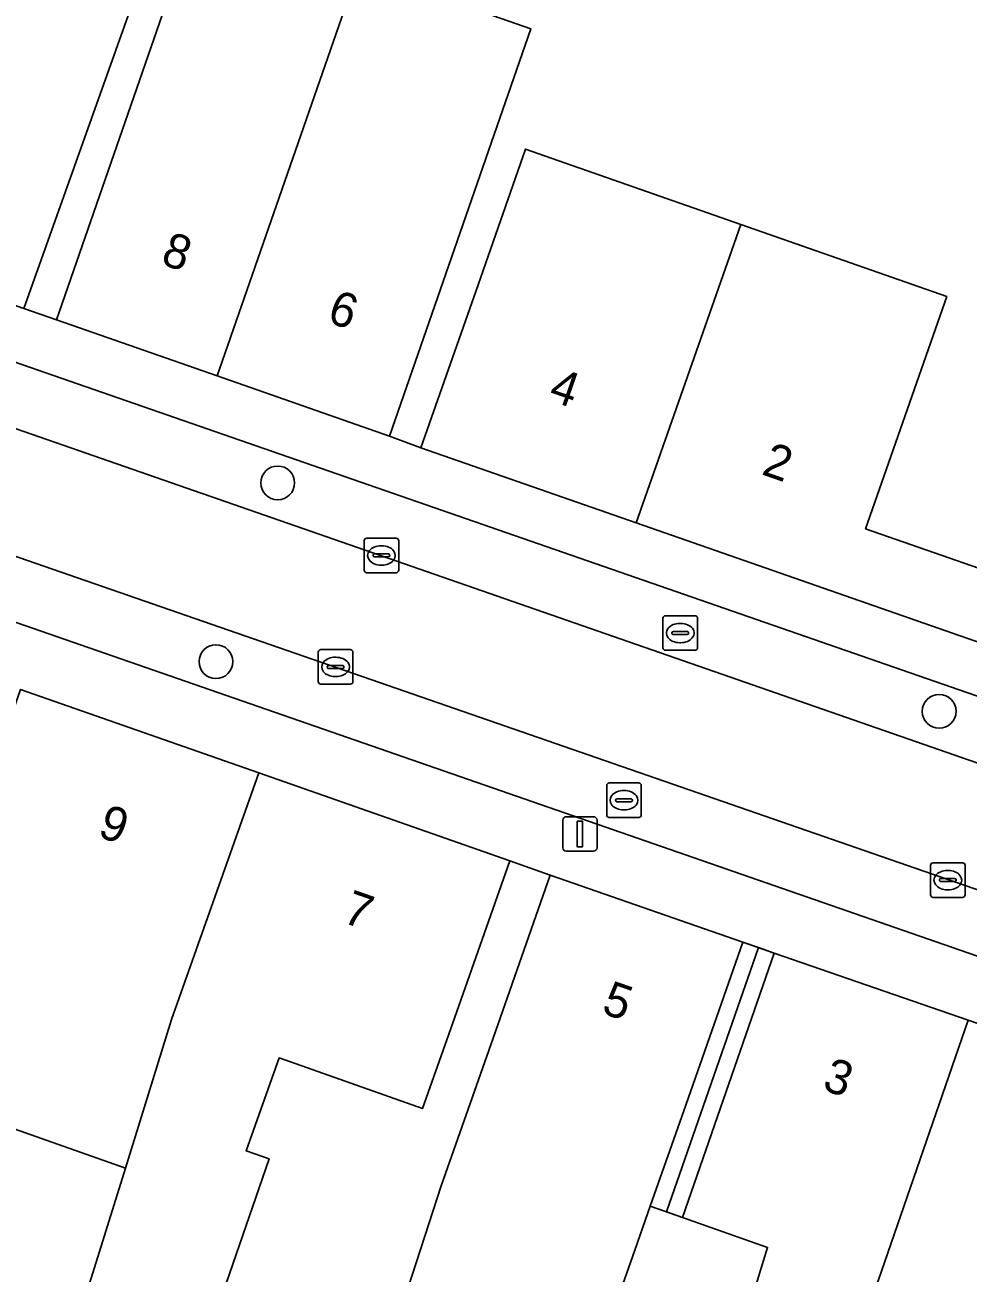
# Model space of a CAD drawing. Extents: x 160023 to 161302, y 384750 to 385707.
# Drawn here: x 160738.66 to 160765.95, y 385193.9 to 385229.99 of the extents above; entities that cross this region are included whole.
import ezdxf

# ---------------------------------------------------------------- set-up
doc = ezdxf.new("R2010")
doc.units = 0
for name, color, linetype in [('IMGEO_Boom', 7, 'Continuous'), ('IMGEO_Erf', 7, 'Continuous'), ('IMGEO_Kolk', 7, 'Continuous'), ('IMGEO_Lichtmast', 7, 'Continuous'), ('IMGEO_Pand', 7, 'Continuous'), ('IMGEO_Pand_nummerreeks', 7, 'Continuous'), ('IMGEO_Pand_overbouw', 7, 'Continuous'), ('IMGEO_Parkeervlak_open', 7, 'Continuous'), ('IMGEO_Rijbaan_lokaal_open', 7, 'Continuous'), ('IMGEO_Voetpad_open', 7, 'Continuous')]:
    doc.layers.add(name, color=color, linetype=linetype)

msp = doc.modelspace()

# ---------------------------------------------------------------- linework, layer by layer
at = {"layer": 'IMGEO_Boom'}
for centre in [(160745.976, 385216.749), (160744.188, 385211.579), (160765.114, 385210.142)]:
    msp.add_circle(centre, 0.489, dxfattribs=at)
at = {"layer": 'IMGEO_Erf'}
for points in [[(160743.252, 385234.772), (160738.63, 385221.796), (160739.574, 385221.466), (160743.225, 385231.98)], [(160750.693, 385230.794), (160753.303, 385229.887), (160751.911, 385225.884), (160749.206, 385218.103), (160750.119, 385217.762), (160751.772, 385222.481), (160753.146, 385226.405), (160759.375, 385224.223), (160765.335, 385222.136), (160762.985, 385215.424), (160768.467, 385213.51)], [(160749.278, 385192.023), (160750.708, 385196.416), (160752.206, 385200.685), (160753.862, 385205.402), (160752.694, 385205.818), (160751.029, 385201.104), (160750.163, 385198.652), (160746.017, 385200.117), (160745.066, 385197.426), (160745.726, 385197.198), (160743.335, 385190.266)], [(160739.863, 385191.464), (160741.568, 385196.933), (160739.142, 385197.789), (160734.525, 385199.42)], [(160759.691, 385193.16), (160760.15, 385194.637), (160757.684, 385195.503), (160756.756, 385195.829), (160756.244, 385194.369), (160755.849, 385193.244)]]:
    msp.add_lwpolyline(points, dxfattribs=at)
msp.add_lwpolyline([(160758.701, 385198.426), (160760.344, 385203.148), (160759.432, 385203.467), (160757.781, 385198.749), (160756.756, 385195.829), (160757.684, 385195.503)], close=True, dxfattribs=at)
at = {"layer": 'IMGEO_Kolk'}
for p, q in [((160748.551, 385215.151), (160749.403, 385215.151)), ((160748.476, 385214.225), (160748.476, 385215.077)), ((160748.964, 385214.931), (160748.989, 385214.931)), ((160749.477, 385215.077), (160749.477, 385214.225)), ((160748.735, 385214.645), (160748.735, 385214.657)), ((160749.173, 385214.608), (160748.775, 385214.608)), ((160748.778, 385214.694), (160749.176, 385214.694)), ((160749.219, 385214.657), (160749.219, 385214.645)), ((160749.403, 385214.151), (160748.551, 385214.151)), ((160748.987, 385214.371), (160748.962, 385214.371)), ((160757.122, 385211.981), (160757.122, 385212.833)), ((160757.197, 385212.907), (160758.049, 385212.907)), ((160757.61, 385212.687), (160757.635, 385212.687)), ((160758.123, 385212.833), (160758.123, 385211.981)), ((160757.381, 385212.401), (160757.381, 385212.413)), ((160757.819, 385212.364), (160757.421, 385212.364)), ((160757.424, 385212.45), (160757.822, 385212.45)), ((160757.865, 385212.413), (160757.865, 385212.401)), ((160747.15, 385211.001), (160747.15, 385211.853)), ((160747.225, 385211.927), (160748.077, 385211.927)), ((160748.151, 385211.853), (160748.151, 385211.001)), ((160758.049, 385211.907), (160757.197, 385211.907)), ((160757.633, 385212.127), (160757.608, 385212.127)), ((160747.638, 385211.707), (160747.663, 385211.707)), ((160747.409, 385211.421), (160747.409, 385211.433)), ((160747.847, 385211.384), (160747.449, 385211.384)), ((160747.452, 385211.47), (160747.85, 385211.47)), ((160747.661, 385211.147), (160747.636, 385211.147)), ((160747.893, 385211.433), (160747.893, 385211.421)), ((160748.077, 385210.927), (160747.225, 385210.927)), ((160755.494, 385207.145), (160755.494, 385207.997)), ((160755.569, 385208.071), (160756.421, 385208.071)), ((160756.495, 385207.997), (160756.495, 385207.145)), ((160755.753, 385207.565), (160755.753, 385207.577)), ((160756.191, 385207.528), (160755.793, 385207.528)), ((160755.796, 385207.614), (160756.194, 385207.614)), ((160755.982, 385207.851), (160756.007, 385207.851)), ((160756.237, 385207.577), (160756.237, 385207.565)), ((160756.005, 385207.291), (160755.98, 385207.291)), ((160756.421, 385207.071), (160755.569, 385207.071)), ((160764.938, 385205.76), (160765.79, 385205.76)), ((160764.863, 385204.834), (160764.863, 385205.686)), ((160765.351, 385205.54), (160765.376, 385205.54)), ((160765.864, 385205.686), (160765.864, 385204.834)), ((160765.122, 385205.254), (160765.122, 385205.266)), ((160765.56, 385205.217), (160765.162, 385205.217)), ((160765.165, 385205.303), (160765.563, 385205.303)), ((160765.606, 385205.266), (160765.606, 385205.254)), ((160765.79, 385204.76), (160764.938, 385204.76)), ((160765.374, 385204.98), (160765.349, 385204.98))]:
    msp.add_line(p, q, dxfattribs=at)
for points in [[(160748.551, 385215.151), (160749.403, 385215.151)], [(160748.476, 385214.225), (160748.476, 385215.077)], [(160749.477, 385215.077), (160749.477, 385214.225)], [(160749.403, 385214.151), (160748.551, 385214.151)], [(160757.122, 385211.981), (160757.122, 385212.833)], [(160757.197, 385212.907), (160758.049, 385212.907)], [(160758.123, 385212.833), (160758.123, 385211.981)], [(160747.15, 385211.001), (160747.15, 385211.853)], [(160747.225, 385211.927), (160748.077, 385211.927)], [(160748.151, 385211.853), (160748.151, 385211.001)], [(160758.049, 385211.907), (160757.197, 385211.907)], [(160748.077, 385210.927), (160747.225, 385210.927)], [(160755.494, 385207.145), (160755.494, 385207.997)], [(160755.569, 385208.071), (160756.421, 385208.071)], [(160756.495, 385207.997), (160756.495, 385207.145)], [(160756.421, 385207.071), (160755.569, 385207.071)], [(160764.938, 385205.76), (160765.79, 385205.76)], [(160764.863, 385204.834), (160764.863, 385205.686)], [(160765.864, 385205.686), (160765.864, 385204.834)], [(160765.79, 385204.76), (160764.938, 385204.76)]]:
    msp.add_lwpolyline(points, dxfattribs=at)
for centre, radius, start, end in [((160748.553, 385215.075), 0.0765, 91.552, 178.448), ((160748.553, 385215.075), 0.0765, 91.552, 178.448), ((160749.401, 385215.075), 0.0765, 1.552, 88.448), ((160749.401, 385215.075), 0.0765, 1.552, 88.448), ((160748.775, 385214.654), 0.0403, 85.8775, 175.7526), ((160748.772, 385214.644), 0.0366, 178.938, 274.7102), ((160749.176, 385214.651), 0.043, 264.8664, 352.4533), ((160749.18, 385214.656), 0.0386, 1.7309, 96.639), ((160748.553, 385214.227), 0.0765, 181.552, 268.448), ((160748.553, 385214.227), 0.0765, 181.552, 268.448), ((160749.401, 385214.227), 0.0765, 271.552, 358.448), ((160749.401, 385214.227), 0.0765, 271.552, 358.448), ((160757.199, 385212.831), 0.0765, 91.552, 178.448), ((160757.199, 385212.831), 0.0765, 91.552, 178.448), ((160758.047, 385212.831), 0.0765, 1.552, 88.448), ((160758.047, 385212.831), 0.0765, 1.552, 88.448), ((160757.421, 385212.41), 0.0403, 85.8775, 175.7526), ((160757.418, 385212.4), 0.0366, 178.938, 274.7102), ((160757.822, 385212.407), 0.043, 264.8664, 352.4533), ((160757.826, 385212.412), 0.0386, 1.7309, 96.639), ((160747.227, 385211.851), 0.0765, 91.552, 178.448), ((160747.227, 385211.851), 0.0765, 91.552, 178.448), ((160748.075, 385211.851), 0.0765, 1.552, 88.448), ((160748.075, 385211.851), 0.0765, 1.552, 88.448), ((160757.199, 385211.983), 0.0765, 181.552, 268.448), ((160757.199, 385211.983), 0.0765, 181.552, 268.448), ((160758.047, 385211.983), 0.0765, 271.552, 358.448), ((160758.047, 385211.983), 0.0765, 271.552, 358.448), ((160747.449, 385211.43), 0.0403, 85.8775, 175.7526), ((160747.446, 385211.42), 0.0366, 178.938, 274.7102), ((160747.85, 385211.427), 0.043, 264.8664, 352.4533), ((160747.854, 385211.432), 0.0386, 1.7309, 96.639), ((160747.227, 385211.003), 0.0765, 181.552, 268.448), ((160747.227, 385211.003), 0.0765, 181.552, 268.448), ((160748.075, 385211.003), 0.0765, 271.552, 358.448), ((160748.075, 385211.003), 0.0765, 271.552, 358.448), ((160755.571, 385207.995), 0.0765, 91.552, 178.448), ((160755.571, 385207.995), 0.0765, 91.552, 178.448), ((160756.419, 385207.995), 0.0765, 1.552, 88.448), ((160756.419, 385207.995), 0.0765, 1.552, 88.448), ((160755.793, 385207.574), 0.0403, 85.8775, 175.7526), ((160755.79, 385207.564), 0.0366, 178.938, 274.7102), ((160756.194, 385207.571), 0.043, 264.8664, 352.4533), ((160756.198, 385207.576), 0.0386, 1.7309, 96.639), ((160755.571, 385207.147), 0.0765, 181.552, 268.448), ((160755.571, 385207.147), 0.0765, 181.552, 268.448), ((160756.419, 385207.147), 0.0765, 271.552, 358.448), ((160756.419, 385207.147), 0.0765, 271.552, 358.448), ((160764.94, 385205.684), 0.0765, 91.552, 178.448), ((160764.94, 385205.684), 0.0765, 91.552, 178.448), ((160765.788, 385205.684), 0.0765, 1.552, 88.448), ((160765.788, 385205.684), 0.0765, 1.552, 88.448), ((160765.162, 385205.263), 0.0403, 85.8775, 175.7526), ((160765.159, 385205.253), 0.0366, 178.938, 274.7102), ((160765.563, 385205.26), 0.043, 264.8664, 352.4533), ((160765.567, 385205.265), 0.0386, 1.7309, 96.639), ((160764.94, 385204.836), 0.0765, 181.552, 268.448), ((160764.94, 385204.836), 0.0765, 181.552, 268.448), ((160765.788, 385204.836), 0.0765, 271.552, 358.448), ((160765.788, 385204.836), 0.0765, 271.552, 358.448)]:
    msp.add_arc(centre, radius, start, end, dxfattribs=at)
for centre, major_axis, ratio, start_param, end_param in [((160748.963, 385214.651), (-0.387, 0.002), 0.722429, 4.712389, 7.853982), ((160748.988, 385214.651), (-0.39, 0.002), 0.717154, 1.570796, 4.712389), ((160757.609, 385212.407), (-0.387, 0.002), 0.722429, 4.712389, 7.853982), ((160757.634, 385212.407), (-0.39, 0.002), 0.717154, 1.570796, 4.712389), ((160747.637, 385211.427), (-0.387, 0.002), 0.722429, 4.712389, 7.853982), ((160747.662, 385211.427), (-0.39, 0.002), 0.717154, 1.570796, 4.712389), ((160755.981, 385207.571), (-0.387, 0.002), 0.722429, 4.712389, 7.853982), ((160756.006, 385207.571), (-0.39, 0.002), 0.717154, 1.570796, 4.712389), ((160765.35, 385205.26), (-0.387, 0.002), 0.722429, 4.712389, 7.853982), ((160765.375, 385205.26), (-0.39, 0.002), 0.717154, 1.570796, 4.712389)]:
    msp.add_ellipse(centre, major_axis=major_axis, ratio=ratio, start_param=start_param, end_param=end_param, dxfattribs=at)
at = {"layer": 'IMGEO_Lichtmast'}
for p, q in [((160754.224, 385206.195), (160754.224, 385206.995)), ((160754.224, 385206.995), (160754.224, 385206.195)), ((160754.324, 385207.095), (160755.114, 385207.095)), ((160755.114, 385207.095), (160754.324, 385207.095)), ((160755.214, 385206.995), (160755.214, 385206.195)), ((160755.214, 385206.195), (160755.214, 385206.995)), ((160755.114, 385206.095), (160754.324, 385206.095)), ((160754.324, 385206.095), (160755.114, 385206.095))]:
    msp.add_line(p, q, dxfattribs=at)
msp.add_lwpolyline([(160754.644, 385206.97), (160754.794, 385206.97), (160754.794, 385206.22), (160754.644, 385206.22), (160754.644, 385206.97)], dxfattribs=at)
for centre, start, end in [((160754.324, 385206.995), 90, 180), ((160754.324, 385206.995), 90, 180), ((160755.114, 385206.995), 0, 90), ((160755.114, 385206.995), 360, 90), ((160754.324, 385206.195), 180, 270), ((160754.324, 385206.195), 180, 270), ((160755.114, 385206.195), 270, 0), ((160755.114, 385206.195), 270, 0)]:
    msp.add_arc(centre, 0.1, start, end, dxfattribs=at)
at = {"layer": 'IMGEO_Pand'}
for points in [[(160744.226, 385219.842), (160749.382, 385234.69), (160749.715, 385235.761), (160747.006, 385236.702), (160745.136, 385231.317), (160743.225, 385231.98), (160739.574, 385221.466)], [(160738.63, 385221.796), (160743.252, 385234.772), (160740.424, 385235.775), (160738.579, 385230.571), (160736.157, 385231.429), (160733.389, 385223.624)], [(160751.759, 385233.864), (160749.382, 385234.69), (160744.226, 385219.842), (160749.206, 385218.103), (160751.911, 385225.884), (160753.303, 385229.887), (160750.693, 385230.794)], [(160756.351, 385215.59), (160759.375, 385224.223), (160753.146, 385226.405), (160751.772, 385222.481), (160750.119, 385217.762)], [(160767.797, 385211.6), (160768.467, 385213.51), (160762.985, 385215.424), (160765.335, 385222.136), (160759.375, 385224.223), (160756.351, 385215.59)], [(160745.428, 385208.364), (160738.537, 385210.778), (160736.872, 385206.064), (160736.023, 385203.661), (160734.525, 385199.42), (160739.142, 385197.789), (160741.568, 385196.933), (160742.907, 385201.229)], [(160746.017, 385200.117), (160750.163, 385198.652), (160751.029, 385201.104), (160752.694, 385205.818), (160745.428, 385208.364), (160742.907, 385201.229), (160741.568, 385196.933), (160739.863, 385191.464), (160743.335, 385190.266), (160745.726, 385197.198), (160745.066, 385197.426)], [(160756.756, 385195.829), (160757.781, 385198.749), (160759.432, 385203.467), (160753.862, 385205.402), (160752.206, 385200.685), (160750.708, 385196.416), (160749.278, 385192.023), (160748.262, 385188.904), (160747.022, 385185.094), (160750.345, 385183.972), (160752.844, 385190.96), (160754.489, 385190.382), (160755.532, 385193.355), (160755.849, 385193.244), (160756.244, 385194.369)], [(160765.948, 385201.213), (160760.344, 385203.148), (160758.701, 385198.426), (160757.684, 385195.503), (160760.15, 385194.637), (160759.691, 385193.16), (160759.512, 385192.583), (160758.572, 385189.56), (160761.579, 385188.565)], [(160769.935, 385196.411), (160771.045, 385199.363), (160771.075, 385199.442), (160765.948, 385201.213), (160761.579, 385188.565), (160760.639, 385185.653), (160760.588, 385185.495), (160763.274, 385184.629), (160764.109, 385187.218), (160766.699, 385186.383)]]:
    msp.add_lwpolyline(points, close=True, dxfattribs=at)
at = {"layer": 'IMGEO_Pand_overbouw'}
for points in [[(160759.432, 385203.467), (160757.781, 385198.749), (160756.756, 385195.829), (160757.22, 385195.666), (160759.888, 385203.308)], [(160760.344, 385203.148), (160759.888, 385203.308), (160757.22, 385195.666), (160757.684, 385195.503), (160758.701, 385198.426)]]:
    msp.add_lwpolyline(points, close=True, dxfattribs=at)
at = {"layer": 'IMGEO_Parkeervlak_open'}
for points in [[(160782.993, 385203.324), (160783.445, 385204.608), (160727.342, 385224.065), (160721.742, 385226.004), (160720.554, 385226.4), (160699.267, 385233.748), (160694.461, 385235.418), (160659.461, 385247.549), (160654.681, 385249.21), (160652.403, 385250), (160639.062, 385254.626), (160635.293, 385255.965)], [(160633.875, 385254.519), (160646.927, 385250), (160676.865, 385239.636), (160684.321, 385237.055), (160720.019, 385224.698), (160728.965, 385221.591), (160783.288, 385202.713)], [(160782.111, 385199.477), (160727.822, 385218.288), (160718.874, 385221.388), (160708.479, 385224.99), (160683.191, 385233.789), (160675.739, 385236.382), (160651.054, 385244.971), (160636.407, 385250), (160632.14, 385251.465)], [(160630.881, 385250), (160631.668, 385249.714), (160639.654, 385246.93), (160644.488, 385245.245), (160659.581, 385239.998), (160663.384, 385238.688), (160676.625, 385234.092), (160681.528, 385232.39), (160708.023, 385223.237), (160712.287, 385221.77), (160781.115, 385197.893), (160781.566, 385199.169)]]:
    msp.add_lwpolyline(points, dxfattribs=at)
at = {"layer": 'IMGEO_Rijbaan_lokaal_open'}
msp.add_lwpolyline([(160728.965, 385221.591), (160727.822, 385218.288), (160782.111, 385199.477), (160782.226, 385199.437), (160783.151, 385199.087), (160784.283, 385202.393), (160783.288, 385202.713)], close=True, dxfattribs=at)
at = {"layer": 'IMGEO_Voetpad_open'}
for points in [[(160635.293, 385255.965), (160639.062, 385254.626), (160652.403, 385250), (160654.681, 385249.21), (160655.023, 385250.193), (160659.803, 385248.532), (160659.461, 385247.549), (160694.461, 385235.418), (160694.803, 385236.401), (160699.612, 385234.731), (160699.267, 385233.748), (160720.554, 385226.4), (160721.742, 385226.004), (160722.083, 385226.987), (160727.687, 385225.047), (160727.342, 385224.065), (160783.445, 385204.608), (160782.993, 385203.324)], [(160781.566, 385199.169), (160781.115, 385197.893), (160712.287, 385221.77)], [(160791.09, 385204.425), (160784.154, 385206.456), (160778.033, 385208.249), (160773.479, 385209.904), (160767.797, 385211.6), (160756.351, 385215.59), (160750.119, 385217.762), (160749.206, 385218.103), (160744.226, 385219.842), (160739.574, 385221.466), (160738.63, 385221.796)], [(160738.537, 385210.778), (160745.428, 385208.364), (160752.694, 385205.818), (160753.862, 385205.402), (160759.432, 385203.467), (160760.344, 385203.148), (160765.948, 385201.213), (160771.075, 385199.442), (160771.045, 385199.363), (160771.49, 385199.203), (160776.004, 385197.576), (160780.53, 385195.944), (160783.374, 385194.919), (160783.844, 385193.412), (160785.222, 385193.652), (160785.107, 385194.294), (160784.023, 385198.789), (160785.159, 385202.097), (160784.283, 385202.393), (160783.151, 385199.087), (160782.226, 385199.437), (160782.111, 385199.477)]]:
    msp.add_lwpolyline(points, dxfattribs=at)

# ---------------------------------------------------------------- texts
at = {"layer": 'IMGEO_Pand_nummerreeks'}
for s, rotation, p in [('8', 340.7534, (160742.556, 385223.094)), ('6', 340.7543, (160747.368, 385221.414)), ('4', 340.783, (160753.774, 385219.157)), ('2', 340.783, (160759.944, 385217.006)), ('9', 340.6913, (160740.731, 385206.533)), ('7', 340.6913, (160747.81, 385204.053)), ('5', 340.8429, (160755.31, 385201.426)), ('3', 340.9492, (160761.696, 385199.211))]:
    msp.add_text(s, height=1, rotation=rotation, dxfattribs=at).set_placement(p)

doc.saveas('drawing.dxf')
